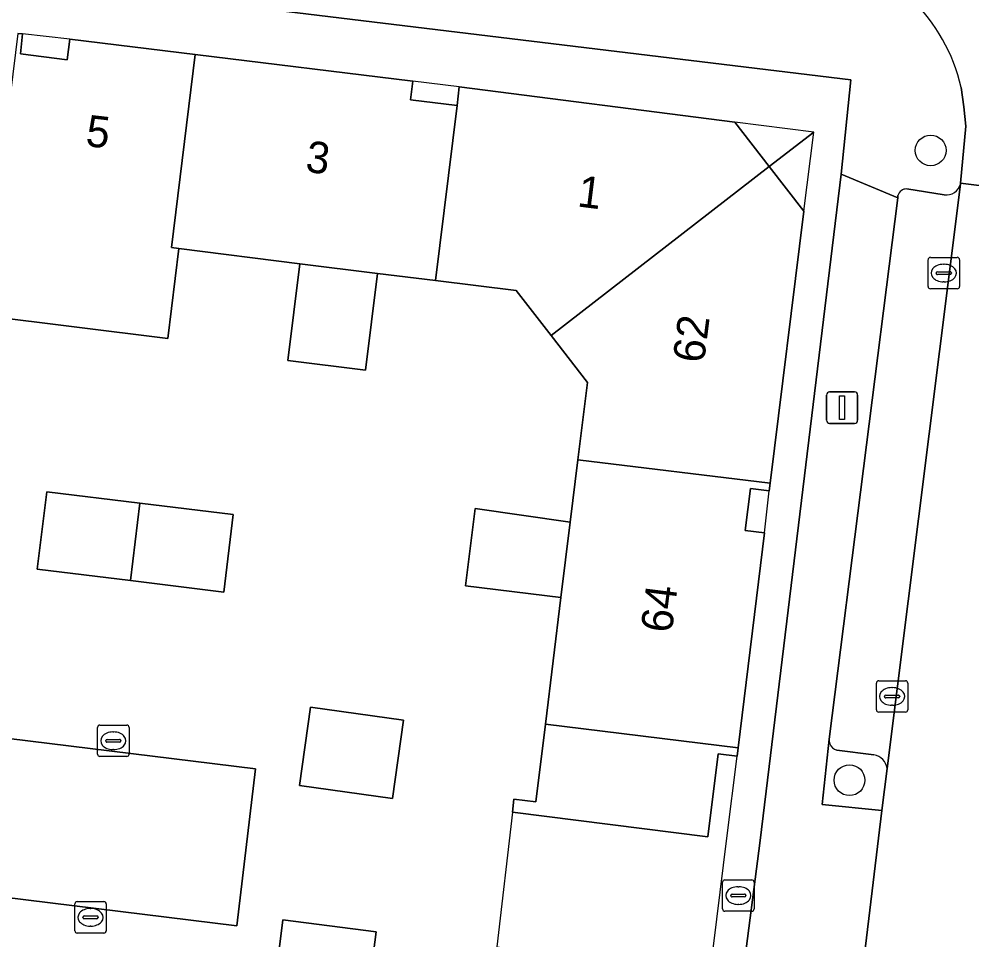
# Model space of a CAD drawing. Extents: x 161692 to 162379, y 380760 to 381678.
# Drawn here: x 162232.72 to 162263.02, y 381480.42 to 381509.7 of the extents above; entities that cross this region are included whole.
import ezdxf

# ---------------------------------------------------------------- set-up
doc = ezdxf.new("R2010")
doc.units = 0
for name, color, linetype in [('IMGEO_Boom', 7, 'Continuous'), ('IMGEO_Erf', 7, 'Continuous'), ('IMGEO_Groenvoorziening', 7, 'Continuous'), ('IMGEO_Kolk', 7, 'Continuous'), ('IMGEO_Lichtmast', 7, 'Continuous'), ('IMGEO_Pand', 7, 'Continuous'), ('IMGEO_Pand_nummerreeks', 7, 'Continuous'), ('IMGEO_Pand_overbouw', 7, 'Continuous'), ('IMGEO_Parkeervlak_open', 7, 'Continuous'), ('IMGEO_Rijbaan_lokaal_open', 7, 'Continuous'), ('IMGEO_Rioolput', 7, 'Continuous'), ('IMGEO_Voetpad_open', 7, 'Continuous')]:
    doc.layers.add(name, color=color, linetype=linetype)

msp = doc.modelspace()

# ---------------------------------------------------------------- linework, layer by layer
at = {"layer": 'IMGEO_Boom'}
for centre in [(162261.705, 381505.52), (162259.123, 381485.498)]:
    msp.add_circle(centre, 0.489, dxfattribs=at)
at = {"layer": 'IMGEO_Erf'}
for points in [[(162258.857, 381504.761), (162259.168, 381507.762), (162159.019, 381519.9), (162158.982, 381519.974), (162147.825, 381521.413), (162147.501, 381521.45), (162142.857, 381483.773), (162141.011, 381468.8), (162141.688, 381468.725), (162252.73, 381455.108), (162255.72, 381479.239), (162256.283, 381483.581)], [(162240.238, 381485.857), (162239.644, 381480.865), (162162.216, 381490.404), (162162.835, 381495.381)], [(162233.599, 381494.667), (162236.562, 381494.304), (162239.526, 381493.942), (162239.225, 381491.48), (162236.263, 381491.842), (162233.298, 381492.205)], [(162244.939, 381487.403), (162244.593, 381484.921), (162241.638, 381485.334), (162241.985, 381487.816)], [(162241.107, 381481.059), (162244.072, 381480.682), (162243.758, 381478.207), (162240.8, 381478.582)]]:
    msp.add_lwpolyline(points, close=True, dxfattribs=at)
msp.add_lwpolyline([(162232.677, 381509.242), (162232.826, 381509.223), (162232.761, 381508.595), (162234.249, 381508.403), (162234.332, 381509.057), (162238.319, 381508.569), (162245.236, 381507.724), (162245.164, 381507.128), (162246.644, 381506.946), (162246.709, 381507.544), (162255.479, 381506.421), (162256.574, 381505.006), (162257.672, 381503.588), (162256.602, 381494.939), (162256.572, 381494.696), (162255.979, 381494.772), (162255.805, 381493.437), (162256.416, 381493.362), (162255.583, 381486.53), (162255.55, 381486.264), (162254.947, 381486.334), (162254.617, 381483.699), (162248.406, 381484.478), (162248.455, 381484.895), (162249.152, 381484.81), (162249.453, 381487.278), (162249.943, 381491.306), (162246.916, 381491.674), (162247.217, 381494.14), (162250.243, 381493.705), (162250.486, 381495.686), (162250.789, 381498.144), (162249.635, 381499.636), (162248.53, 381501.064), (162245.959, 381501.38), (162244.114, 381501.607), (162243.731, 381498.531), (162241.27, 381498.838), (162241.644, 381501.917), (162237.804, 381502.403), (162237.451, 381499.546), (162231.572, 381500.271)], dxfattribs=at)
at = {"layer": 'IMGEO_Groenvoorziening'}
for points in [[(162258.481, 381486.8), (162258.258, 381484.729), (162260.156, 381484.536), (162260.317, 381485.87)], [(162259.901, 381486.308), (162258.722, 381486.45)]]:
    msp.add_lwpolyline(points, dxfattribs=at)
for centre, radius, start, end in [((162258.819, 381486.769), 0.34, 174.8067, 198.9429), ((162258.809, 381486.767), 0.329, 199.2292, 254.7389), ((162259.826, 381485.82), 0.493, 5.7696, 81.279)]:
    msp.add_arc(centre, radius, start, end, dxfattribs=at)
at = {"layer": 'IMGEO_Kolk'}
for p, q in [((162261.696, 381502.121), (162262.548, 381502.121)), ((162261.621, 381501.195), (162261.621, 381502.047)), ((162262.109, 381501.901), (162262.134, 381501.901)), ((162262.622, 381502.047), (162262.622, 381501.195)), ((162261.88, 381501.615), (162261.88, 381501.627)), ((162262.318, 381501.578), (162261.92, 381501.578)), ((162261.923, 381501.664), (162262.321, 381501.664)), ((162262.364, 381501.627), (162262.364, 381501.615)), ((162262.132, 381501.341), (162262.107, 381501.341)), ((162262.548, 381501.121), (162261.696, 381501.121)), ((162259.978, 381487.735), (162259.978, 381488.587)), ((162260.053, 381488.661), (162260.905, 381488.661)), ((162260.979, 381488.587), (162260.979, 381487.735)), ((162260.28, 381488.204), (162260.678, 381488.204)), ((162260.466, 381488.441), (162260.491, 381488.441)), ((162260.237, 381488.155), (162260.237, 381488.167)), ((162260.675, 381488.118), (162260.277, 381488.118)), ((162260.489, 381487.881), (162260.464, 381487.881)), ((162260.721, 381488.167), (162260.721, 381488.155)), ((162260.905, 381487.661), (162260.053, 381487.661)), ((162235.215, 381486.326), (162235.215, 381487.178)), ((162235.29, 381487.252), (162236.142, 381487.252)), ((162235.703, 381487.032), (162235.728, 381487.032)), ((162236.216, 381487.178), (162236.216, 381486.326)), ((162235.474, 381486.746), (162235.474, 381486.758)), ((162235.912, 381486.709), (162235.514, 381486.709)), ((162235.517, 381486.795), (162235.915, 381486.795)), ((162235.958, 381486.758), (162235.958, 381486.746)), ((162235.726, 381486.472), (162235.701, 381486.472)), ((162236.142, 381486.252), (162235.29, 381486.252)), ((162234.491, 381480.712), (162234.491, 381481.564)), ((162234.566, 381481.638), (162235.418, 381481.638)), ((162235.492, 381481.564), (162235.492, 381480.712)), ((162234.979, 381481.418), (162235.004, 381481.418)), ((162234.75, 381481.132), (162234.75, 381481.144)), ((162235.188, 381481.095), (162234.79, 381481.095)), ((162234.793, 381481.181), (162235.191, 381481.181)), ((162235.234, 381481.144), (162235.234, 381481.132)), ((162235.418, 381480.638), (162234.566, 381480.638)), ((162235.002, 381480.858), (162234.977, 381480.858))]:
    msp.add_line(p, q, dxfattribs=at)
for points in [[(162261.696, 381502.121), (162262.548, 381502.121)], [(162261.621, 381501.195), (162261.621, 381502.047)], [(162262.622, 381502.047), (162262.622, 381501.195)], [(162262.548, 381501.121), (162261.696, 381501.121)], [(162259.978, 381487.735), (162259.978, 381488.587)], [(162260.053, 381488.661), (162260.905, 381488.661)], [(162260.979, 381488.587), (162260.979, 381487.735)], [(162260.905, 381487.661), (162260.053, 381487.661)], [(162235.215, 381486.326), (162235.215, 381487.178)], [(162235.29, 381487.252), (162236.142, 381487.252)], [(162236.216, 381487.178), (162236.216, 381486.326)], [(162236.142, 381486.252), (162235.29, 381486.252)], [(162234.491, 381480.712), (162234.491, 381481.564)], [(162234.566, 381481.638), (162235.418, 381481.638)], [(162235.492, 381481.564), (162235.492, 381480.712)], [(162235.418, 381480.638), (162234.566, 381480.638)]]:
    msp.add_lwpolyline(points, dxfattribs=at)
for centre, radius, start, end in [((162261.698, 381502.045), 0.0765, 91.552, 178.448), ((162261.698, 381502.045), 0.0765, 91.552, 178.448), ((162262.546, 381502.045), 0.0765, 1.552, 88.448), ((162262.546, 381502.045), 0.0765, 1.552, 88.448), ((162261.92, 381501.624), 0.0403, 85.8775, 175.7526), ((162261.917, 381501.614), 0.0366, 178.938, 274.7102), ((162262.321, 381501.621), 0.043, 264.8664, 352.4533), ((162262.325, 381501.626), 0.0386, 1.7309, 96.639), ((162261.698, 381501.197), 0.0765, 181.552, 268.448), ((162261.698, 381501.197), 0.0765, 181.552, 268.448), ((162262.546, 381501.197), 0.0765, 271.552, 358.448), ((162262.546, 381501.197), 0.0765, 271.552, 358.448), ((162260.055, 381488.585), 0.0765, 91.552, 178.448), ((162260.055, 381488.585), 0.0765, 91.552, 178.448), ((162260.903, 381488.585), 0.0765, 1.552, 88.448), ((162260.903, 381488.585), 0.0765, 1.552, 88.448), ((162260.277, 381488.164), 0.0403, 85.8775, 175.7526), ((162260.682, 381488.166), 0.0386, 1.7309, 96.639), ((162260.274, 381488.154), 0.0366, 178.938, 274.7102), ((162260.678, 381488.161), 0.043, 264.8664, 352.4533), ((162260.055, 381487.737), 0.0765, 181.552, 268.448), ((162260.055, 381487.737), 0.0765, 181.552, 268.448), ((162260.903, 381487.737), 0.0765, 271.552, 358.448), ((162260.903, 381487.737), 0.0765, 271.552, 358.448), ((162235.292, 381487.176), 0.0765, 91.552, 178.448), ((162235.292, 381487.176), 0.0765, 91.552, 178.448), ((162236.14, 381487.176), 0.0765, 1.552, 88.448), ((162236.14, 381487.176), 0.0765, 1.552, 88.448), ((162235.514, 381486.755), 0.0403, 85.8775, 175.7526), ((162235.511, 381486.745), 0.0366, 178.938, 274.7102), ((162235.915, 381486.752), 0.043, 264.8664, 352.4533), ((162235.919, 381486.757), 0.0386, 1.7309, 96.639), ((162235.292, 381486.328), 0.0765, 181.552, 268.448), ((162235.292, 381486.328), 0.0765, 181.552, 268.448), ((162236.14, 381486.328), 0.0765, 271.552, 358.448), ((162236.14, 381486.328), 0.0765, 271.552, 358.448), ((162234.568, 381481.562), 0.0765, 91.552, 178.448), ((162234.568, 381481.562), 0.0765, 91.552, 178.448), ((162235.416, 381481.562), 0.0765, 1.552, 88.448), ((162235.416, 381481.562), 0.0765, 1.552, 88.448), ((162234.79, 381481.141), 0.0403, 85.8775, 175.7526), ((162234.787, 381481.131), 0.0366, 178.938, 274.7102), ((162235.191, 381481.138), 0.043, 264.8664, 352.4533), ((162235.195, 381481.143), 0.0386, 1.7309, 96.639), ((162234.568, 381480.714), 0.0765, 181.552, 268.448), ((162234.568, 381480.714), 0.0765, 181.552, 268.448), ((162235.416, 381480.714), 0.0765, 271.552, 358.448), ((162235.416, 381480.714), 0.0765, 271.552, 358.448)]:
    msp.add_arc(centre, radius, start, end, dxfattribs=at)
for centre, major_axis, ratio, start_param, end_param in [((162262.108, 381501.621), (-0.387, 0.002), 0.722429, 4.712389, 7.853982), ((162262.133, 381501.621), (-0.39, 0.002), 0.717154, 1.570796, 4.712389), ((162260.465, 381488.161), (-0.387, 0.002), 0.722429, 4.712389, 7.853982), ((162260.49, 381488.161), (-0.39, 0.002), 0.717154, 1.570796, 4.712389), ((162235.702, 381486.752), (-0.387, 0.002), 0.722429, 4.712389, 7.853982), ((162235.727, 381486.752), (-0.39, 0.002), 0.717154, 1.570796, 4.712389), ((162234.978, 381481.138), (-0.387, 0.002), 0.722429, 4.712389, 7.853982), ((162235.003, 381481.138), (-0.39, 0.002), 0.717154, 1.570796, 4.712389)]:
    msp.add_ellipse(centre, major_axis=major_axis, ratio=ratio, start_param=start_param, end_param=end_param, dxfattribs=at)
at = {"layer": 'IMGEO_Lichtmast'}
for p, q in [((162258.391, 381496.943), (162258.391, 381497.743)), ((162258.391, 381497.743), (162258.391, 381496.943)), ((162258.491, 381497.843), (162259.281, 381497.843)), ((162259.281, 381497.843), (162258.491, 381497.843)), ((162259.381, 381497.743), (162259.381, 381496.943)), ((162259.381, 381496.943), (162259.381, 381497.743)), ((162259.281, 381496.843), (162258.491, 381496.843)), ((162258.491, 381496.843), (162259.281, 381496.843))]:
    msp.add_line(p, q, dxfattribs=at)
msp.add_lwpolyline([(162258.811, 381497.718), (162258.961, 381497.718), (162258.961, 381496.968), (162258.811, 381496.968), (162258.811, 381497.718)], dxfattribs=at)
for centre, start, end in [((162258.491, 381497.743), 90, 180), ((162258.491, 381497.743), 90, 180), ((162259.281, 381497.743), 0, 90), ((162259.281, 381497.743), 360, 90), ((162258.491, 381496.943), 180, 270), ((162258.491, 381496.943), 180, 270), ((162259.281, 381496.943), 270, 0), ((162259.281, 381496.943), 270, 0)]:
    msp.add_arc(centre, 0.1, start, end, dxfattribs=at)
at = {"layer": 'IMGEO_Pand'}
for points in [[(162238.319, 381508.569), (162234.332, 381509.057), (162234.249, 381508.403), (162232.761, 381508.595), (162232.826, 381509.223), (162232.677, 381509.242), (162231.572, 381500.271), (162237.451, 381499.546), (162237.804, 381502.403), (162237.563, 381502.434)], [(162246.644, 381506.946), (162245.164, 381507.128), (162245.236, 381507.724), (162238.319, 381508.569), (162237.563, 381502.434), (162237.804, 381502.403), (162241.644, 381501.917), (162244.114, 381501.607), (162245.959, 381501.38)], [(162246.644, 381506.946), (162245.959, 381501.38), (162248.53, 381501.064), (162249.635, 381499.636), (162256.574, 381505.006), (162255.479, 381506.421), (162246.709, 381507.544)], [(162250.486, 381495.686), (162256.602, 381494.939), (162257.672, 381503.588), (162256.574, 381505.006), (162249.635, 381499.636), (162250.789, 381498.144)], [(162241.644, 381501.917), (162241.27, 381498.838), (162243.731, 381498.531), (162244.114, 381501.607)], [(162249.453, 381487.278), (162255.583, 381486.53), (162256.416, 381493.362), (162255.805, 381493.437), (162255.979, 381494.772), (162256.572, 381494.696), (162256.602, 381494.939), (162250.486, 381495.686), (162250.243, 381493.705), (162249.943, 381491.306)], [(162236.263, 381491.842), (162236.562, 381494.304), (162233.599, 381494.667), (162233.298, 381492.205)], [(162236.263, 381491.842), (162239.225, 381491.48), (162239.526, 381493.942), (162236.562, 381494.304)], [(162250.243, 381493.705), (162247.217, 381494.14), (162246.916, 381491.674), (162249.943, 381491.306)], [(162241.985, 381487.816), (162241.638, 381485.334), (162244.593, 381484.921), (162244.939, 381487.403)], [(162254.947, 381486.334), (162255.55, 381486.264), (162255.583, 381486.53), (162249.453, 381487.278), (162249.152, 381484.81), (162248.455, 381484.895), (162248.406, 381484.478), (162254.617, 381483.699)], [(162240.8, 381478.582), (162243.758, 381478.207), (162244.072, 381480.682), (162241.107, 381481.059)]]:
    msp.add_lwpolyline(points, close=True, dxfattribs=at)
at = {"layer": 'IMGEO_Pand_overbouw'}
for points in [[(162232.826, 381509.223), (162232.761, 381508.595), (162234.249, 381508.403), (162234.332, 381509.057)], [(162245.236, 381507.724), (162245.164, 381507.128), (162246.644, 381506.946), (162246.709, 381507.544)], [(162256.574, 381505.006), (162257.986, 381506.104), (162255.479, 381506.421)], [(162256.574, 381505.006), (162257.672, 381503.588), (162257.986, 381506.104)], [(162256.416, 381493.362), (162256.572, 381494.696), (162255.979, 381494.772), (162255.805, 381493.437)], [(162255.55, 381486.264), (162254.947, 381486.334), (162254.617, 381483.699), (162248.406, 381484.478), (162247.907, 381480.202), (162254.111, 381479.428), (162253.785, 381476.823), (162254.371, 381476.746), (162254.695, 381479.36), (162255.227, 381483.656)]]:
    msp.add_lwpolyline(points, close=True, dxfattribs=at)
at = {"layer": 'IMGEO_Parkeervlak_open'}
for points in [[(162260.317, 381485.87), (162262.653, 381504.451)], [(162262.138, 381504.107), (162260.948, 381504.295)], [(162260.663, 381504.083), (162260.656, 381504.015), (162258.481, 381486.8)], [(162258.722, 381486.45), (162259.901, 381486.308)]]:
    msp.add_lwpolyline(points, dxfattribs=at)
for centre, radius, start, end in [((162260.932, 381504.019), 0.276, 86.6102, 166.678), ((162262.197, 381504.576), 0.472, 262.7811, 344.7017), ((162258.819, 381486.769), 0.34, 174.8067, 198.9429), ((162258.809, 381486.767), 0.329, 199.2292, 254.7389), ((162259.826, 381485.82), 0.493, 5.7696, 81.279)]:
    msp.add_arc(centre, radius, start, end, dxfattribs=at)
at = {"layer": 'IMGEO_Rijbaan_lokaal_open'}
msp.add_lwpolyline([(162262.67, 381507.516), (162262.757, 381506.903), (162262.822, 381506.291), (162262.656, 381504.479), (162267.781, 381503.837), (162267.917, 381504.887)], dxfattribs=at)
msp.add_lwpolyline([(162267.532, 381501.879), (162267.781, 381503.837), (162262.656, 381504.479), (162262.653, 381504.451), (162260.317, 381485.87), (162260.156, 381484.536), (162259.145, 381476.169), (162259.007, 381474.855), (162256.641, 381456.135), (162261.813, 381455.443)], close=True, dxfattribs=at)
msp.add_arc((162257.183, 381506.293), 5.621, 12.5624, 79.1446, dxfattribs=at)
at = {"layer": 'IMGEO_Rioolput'}
for p, q in [((162255.089, 381481.405), (162255.089, 381482.257)), ((162255.164, 381482.331), (162256.016, 381482.331)), ((162256.09, 381482.257), (162256.09, 381481.405)), ((162255.348, 381481.825), (162255.348, 381481.837)), ((162255.391, 381481.874), (162255.789, 381481.874)), ((162255.577, 381482.111), (162255.602, 381482.111)), ((162255.832, 381481.837), (162255.832, 381481.825)), ((162255.786, 381481.788), (162255.388, 381481.788)), ((162255.6, 381481.551), (162255.575, 381481.551)), ((162256.016, 381481.331), (162255.164, 381481.331))]:
    msp.add_line(p, q, dxfattribs=at)
for points in [[(162255.089, 381481.405), (162255.089, 381482.257)], [(162255.164, 381482.331), (162256.016, 381482.331)], [(162256.09, 381482.257), (162256.09, 381481.405)], [(162256.016, 381481.331), (162255.164, 381481.331)]]:
    msp.add_lwpolyline(points, dxfattribs=at)
for centre, radius, start, end in [((162255.166, 381482.255), 0.0765, 91.552, 178.448), ((162255.166, 381482.255), 0.0765, 91.552, 178.448), ((162256.014, 381482.255), 0.0765, 1.552, 88.448), ((162256.014, 381482.255), 0.0765, 1.552, 88.448), ((162255.388, 381481.834), 0.0403, 85.8775, 175.7526), ((162255.385, 381481.824), 0.0366, 178.938, 274.7102), ((162255.789, 381481.831), 0.043, 264.8664, 352.4533), ((162255.793, 381481.836), 0.0386, 1.7309, 96.639), ((162255.166, 381481.407), 0.0765, 181.552, 268.448), ((162255.166, 381481.407), 0.0765, 181.552, 268.448), ((162256.014, 381481.407), 0.0765, 271.552, 358.448), ((162256.014, 381481.407), 0.0765, 271.552, 358.448)]:
    msp.add_arc(centre, radius, start, end, dxfattribs=at)
for centre, major_axis, ratio, start_param, end_param in [((162255.576, 381481.831), (-0.387, 0.002), 0.722429, 4.712389, 7.853982), ((162255.601, 381481.831), (-0.39, 0.002), 0.717154, 1.570796, 4.712389)]:
    msp.add_ellipse(centre, major_axis=major_axis, ratio=ratio, start_param=start_param, end_param=end_param, dxfattribs=at)
at = {"layer": 'IMGEO_Voetpad_open'}
for points in [[(162149.726, 381523.031), (162149.522, 381522.907), (162141.385, 381523.809), (162141.08, 381522.177), (162143.467, 381521.907), (162147.501, 381521.45), (162147.825, 381521.413), (162158.982, 381519.974), (162159.019, 381519.9), (162259.168, 381507.762), (162258.857, 381504.761), (162260.656, 381504.015), (162260.663, 381504.083)], [(162262.653, 381504.451), (162262.656, 381504.479), (162262.822, 381506.291), (162262.757, 381506.903), (162262.67, 381507.516)], [(162260.656, 381504.015), (162258.857, 381504.761), (162256.283, 381483.581), (162255.72, 381479.239), (162252.73, 381455.108), (162252.46, 381453.03), (162251.531, 381446.095)], [(162260.948, 381504.295), (162262.138, 381504.107)], [(162256.017, 381451.363), (162256.47, 381454.674), (162254.547, 381454.858), (162254.81, 381457.07), (162256.985, 381474.465), (162257.201, 381476.437), (162259.145, 381476.169), (162260.156, 381484.536), (162258.258, 381484.729), (162258.481, 381486.8), (162260.656, 381504.015)]]:
    msp.add_lwpolyline(points, dxfattribs=at)
msp.add_lwpolyline([(162240.238, 381485.857), (162162.835, 381495.381), (162162.216, 381490.404), (162239.644, 381480.865)], close=True, dxfattribs=at)
for centre, radius, start, end in [((162257.183, 381506.293), 5.621, 12.5624, 79.1446), ((162260.932, 381504.019), 0.276, 86.6102, 166.678), ((162262.197, 381504.576), 0.472, 262.7811, 344.7017)]:
    msp.add_arc(centre, radius, start, end, dxfattribs=at)

# ---------------------------------------------------------------- texts
at = {"layer": 'IMGEO_Pand_nummerreeks'}
for s, rotation, p in [('5', 353.3909, (162234.811, 381505.664)), ('3', 352.9456, (162241.797, 381504.845)), ('1', 352.8031, (162250.443, 381503.743)), ('62', 82.754, (162254.493, 381498.735)), ('64', 82.8044, (162253.471, 381490.155))]:
    msp.add_text(s, height=1, rotation=rotation, dxfattribs=at).set_placement(p)

doc.saveas('drawing.dxf')
